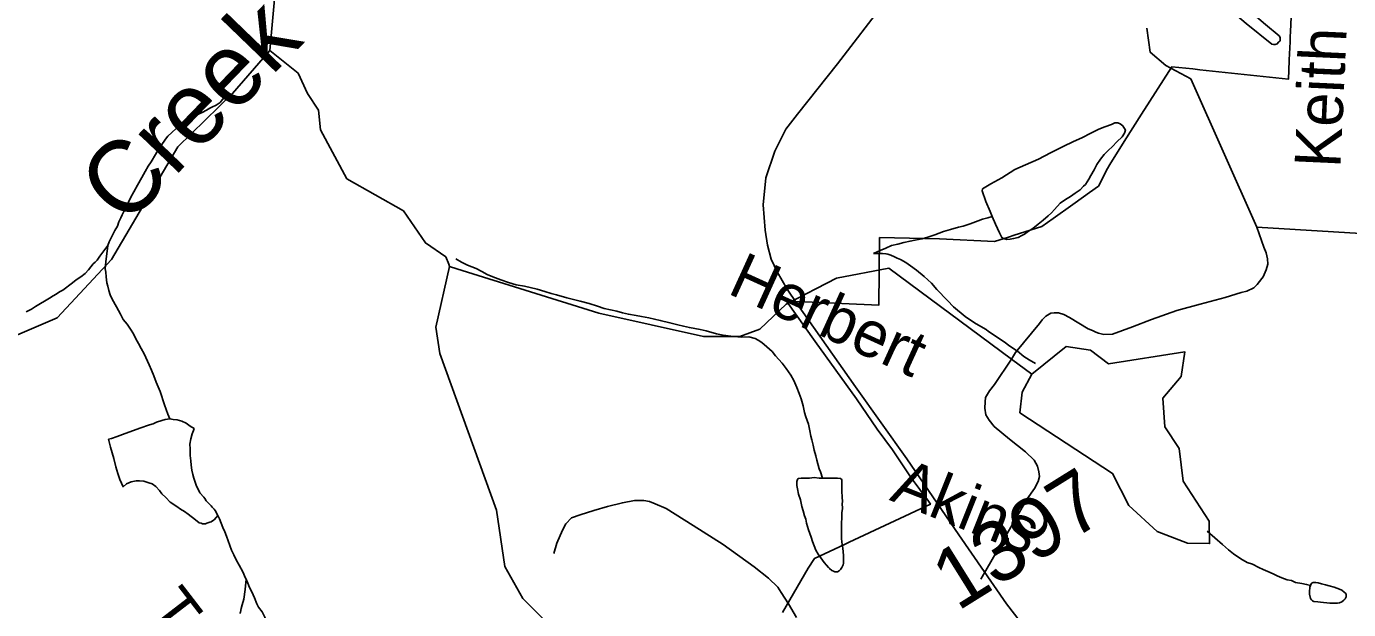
# Model space of a CAD drawing. Extents: x 2001466 to 31450019, y -30647475 to 847247.
# Drawn here: x 2055675 to 2061145, y 680380 to 682794 of the extents above; entities that cross this region are included whole.
import ezdxf

# ---------------------------------------------------------------- set-up
doc = ezdxf.new("R2010")
doc.units = 0
for name, color, linetype in [('Exist Boundary Political City Limit New', 7, 'Continuous'), ('Exist Hydrographic Creek Single Shore', 7, 'Continuous'), ('Exist Hydrographic Creek Single Shore Label', 7, 'Continuous'), ('Exist Hydrographic Misc Water Feature', 7, 'Continuous'), ('Exist Road Non-System Type 51', 7, 'Continuous'), ('Exist Road Non-System Type 51 Label', 7, 'Continuous'), ('Exist Road Secondary Type 51 Attributed', 7, 'Continuous'), ('Exist Road Secondary Type 51 Label', 7, 'Continuous'), ('Exist Road Secondary Type 51 Number Label', 7, 'Continuous'), ('Map Preparation Boundary City Limit Buffer Line', 7, 'Continuous')]:
    doc.layers.add(name, color=color, linetype=linetype)

msp = doc.modelspace()

# ---------------------------------------------------------------- linework, layer by layer
at = {"layer": 'Exist Boundary Political City Limit New'}
msp.add_lwpolyline([(2058802.8, 680368.7), (2058909.6, 680551.6), (2058935.1, 680591.3), (2059059.1, 680650), (2059079.1, 680659.3), (2059414.8, 680815.9), (2059406.5, 680829.3), (2059335.6, 680926), (2059257.6, 681041), (2059195.1, 681126.8), (2059108.8, 681252.8), (2058938.4, 681490.1), (2058819.9, 681657), (2058894.9, 681653.8), (2059202, 681640.7), (2059204.4, 681919.9), (2059452.8, 681914.1), (2059679.9, 681903.6), (2059737.2, 681921.8), (2059761.2, 681929.3), (2059875.4, 681965.4), (2059922.6, 681999.1), (2060003.6, 682057), (2060048.4, 682088.9), (2060072.4, 682106.1), (2060110.1, 682133), (2060147.2, 682205.1), (2060156.4, 682222.8), (2060216.4, 682317.1), (2060288.2, 682430), (2060413.8, 682627), (2060471.5, 682620.6), (2060500.8, 682617.6), (2060530, 682614.4), (2060896, 682575.1), (2060899.2, 682651.2), (2060899.5, 682656.1), (2060902.8, 682729.5), (2060903.6, 682751), (2060904.6, 682772.7), (2060916.5, 683042.6)], dxfattribs=at)
at = {"layer": 'Exist Hydrographic Creek Single Shore'}
msp.add_line((2056527.8, 682515.6), (2056681.8, 682694.6), dxfattribs=at)
for points in [[(2056681.8, 682694.6), (2056705.8, 682953.3), (2056780.9, 683168.3)], [(2054019.6, 681016.4), (2054206.4, 681075.2), (2054245, 681096), (2054281.6, 681129.7), (2054328.1, 681166.1), (2054341, 681188.2), (2054370.7, 681350.6), (2054374.7, 681421.6), (2054433.1, 681453.3), (2054478.6, 681466.2), (2054561.8, 681440.4), (2054868.8, 681425.7), (2055427.7, 681427.4), (2055801.7, 681587.2), (2056026.7, 681828.7), (2056300.8, 682295.5), (2056527.8, 682515.6)]]:
    msp.add_lwpolyline(points, dxfattribs=at)
at = {"layer": 'Exist Hydrographic Misc Water Feature'}
for p, q in [((2057425.8, 681800.2), (2057421.9, 681809.7)), ((2057455.5, 681790.9), (2057425.8, 681800.2)), ((2059834.7, 681354.2), (2059749.7, 681417.2))]:
    msp.add_line(p, q, dxfattribs=at)
for points in [[(2060637.1, 682903.8), (2060643, 682911.9), (2060651, 682915.9), (2060659, 682918), (2060662.9, 682918.2), (2060667, 682918), (2060725, 682866.1), (2060801.1, 682802.3), (2060857.5, 682754.4), (2060861.6, 682748.5), (2060861.4, 682742.5), (2060861.2, 682734.3), (2060855.3, 682728.4), (2060849.5, 682722.3), (2060841.1, 682718.3), (2060835.4, 682718.5), (2060827.6, 682720.5), (2060721.1, 682805.9), (2060631.3, 682882), (2060629.3, 682890), (2060633, 682900), (2060637.1, 682903.8)], [(2056838.3, 682516.1), (2056798.7, 682600.4), (2056681.8, 682694.6)], [(2056011.3, 681886.6), (2056017.5, 681902.8), (2056025.7, 681918.5), (2056041.2, 681948.6), (2056051.5, 681966.9), (2056057, 681984.7), (2056065.2, 682000.9), (2056071.4, 682014.6), (2056083.1, 682038.8), (2056097, 682066.7), (2056107.1, 682086.6), (2056119, 682108.8), (2056135.2, 682136.8), (2056152.8, 682169), (2056166.5, 682192.9), (2056178.6, 682214.9), (2056190.7, 682233), (2056208.4, 682263.1), (2056214.7, 682273.1), (2056224.6, 682289.1), (2056232.6, 682300.9), (2056250.6, 682327), (2056260.7, 682339.2), (2056276.4, 682355), (2056294.5, 682371), (2056306.4, 682379.3), (2056328.1, 682395.1), (2056338.6, 682401.2), (2056348.4, 682409), (2056360.5, 682415.3), (2056374.5, 682423.3), (2056392.3, 682433.2), (2056402.3, 682437.4), (2056420.2, 682447.2), (2056434.3, 682455.2), (2056442.1, 682459.3), (2056460.2, 682467.5), (2056476.2, 682479.3), (2056486.2, 682491.6), (2056500.2, 682509.3)], [(2057421.9, 681809.7), (2057409.8, 681840), (2057325.7, 681897.4), (2057234.6, 682030.5), (2057000.7, 682163.2), (2056891.8, 682365.6), (2056883.8, 682447.7), (2056838.3, 682516.1)], [(2059670.3, 682007.6), (2059662.1, 682027.5), (2059644.4, 682069.5), (2059628.4, 682113.3), (2059630.1, 682121.2), (2059664.1, 682141.6), (2059710, 682167.4), (2059764.2, 682201.4), (2059808.1, 682221.6), (2059861.8, 682243.8), (2059911.6, 682270), (2059966.1, 682297.8), (2060003.9, 682316), (2060043.5, 682333.9), (2060075.4, 682350.1), (2060111.7, 682368.2), (2060135.9, 682378.3), (2060163.4, 682388.3), (2060177.8, 682394.3), (2060189.7, 682394.5), (2060199.5, 682390.2), (2060211.4, 682382.3), (2060221.6, 682364.5), (2060218, 682352.5), (2060207.5, 682336.2), (2060186, 682316.3), (2060167.7, 682296.4), (2060149.7, 682280.1), (2060133.9, 682264.2), (2060117.9, 682244.4), (2060103.9, 682222.1), (2060092, 682200), (2060077.9, 682176.2), (2060070.1, 682161.9), (2060056.2, 682140.1), (2060048.2, 682132.1), (2060033.8, 682118), (2060014.1, 682103.9), (2059994.2, 682089.9), (2059974.1, 682078), (2059952.2, 682061.8), (2059928.4, 682035.8), (2059916.3, 682021.8), (2059902.4, 682009.7), (2059880.6, 681992), (2059860.5, 681975.9), (2059838.4, 681957.8), (2059820.8, 681945.9), (2059804.6, 681933.7), (2059792.7, 681927.8), (2059778.5, 681919.8), (2059758.6, 681915.5), (2059744.3, 681913.6), (2059730.3, 681911.7), (2059716.6, 681915.4), (2059710.4, 681919.6), (2059700.6, 681939.3), (2059684.4, 681975.4), (2059670.3, 682007.6)], [(2059670.3, 682007.6), (2059652.2, 682001.4), (2059630.5, 681995.4), (2059612.4, 681989.2), (2059578.6, 681977.3), (2059550.5, 681967.3), (2059530.6, 681963), (2059498.4, 681952.9), (2059468.7, 681944.9), (2059432.6, 681930.8), (2059404.7, 681920.9), (2059380.7, 681914.8), (2059350.8, 681908.8), (2059330.7, 681905), (2059304.4, 681898.8), (2059280.5, 681892.7), (2059254.4, 681886.5), (2059230.6, 681876.7), (2059206.4, 681866.6), (2059179, 681854.6)], [(2055674, 681612), (2055695.9, 681624.1), (2055712.1, 681634.3), (2055770.2, 681668.5), (2055785.8, 681678.3), (2055797.6, 681686.2), (2055811.8, 681694.6), (2055825.9, 681702.2), (2055865.3, 681732.3), (2055881.3, 681744.5), (2055899.6, 681756.8), (2055917.6, 681770.6), (2055931.3, 681786.8), (2055941.4, 681798.6), (2055951.4, 681810.5), (2055959.6, 681818.6), (2055967.4, 681826.8), (2055979.3, 681842.8), (2055995.3, 681864.7), (2056011.3, 681886.6)], [(2056228.3, 681283), (2056212.1, 681321.2), (2056202.4, 681347), (2056192.4, 681371.2), (2056182.3, 681393), (2056162, 681439.1), (2056149.9, 681461.2), (2056138, 681480.9), (2056128.2, 681501), (2056117.7, 681520.8), (2056105.8, 681540.9), (2056091.7, 681560.9), (2056075.9, 681580.7), (2056064, 681602.8), (2056047.6, 681632.9), (2056029.6, 681664.8), (2056021.6, 681682.7), (2056015.6, 681700.6), (2056011.3, 681718.7), (2056007.8, 681732.6), (2056005.4, 681756.9), (2056003.7, 681776.6), (2056001.3, 681790.8), (2056001.5, 681804.5), (2056003.5, 681818.8), (2056011.3, 681886.6)], [(2059849.7, 681398), (2059823.4, 681413.7), (2059801.5, 681428), (2059775.4, 681449.8), (2059739.4, 681473.5), (2059723.6, 681485.6), (2059655.1, 681531.7), (2059645.4, 681539.7), (2059623.1, 681551.6), (2059597.3, 681567.2), (2059559.1, 681593.3), (2059510.9, 681633.1), (2059485.1, 681659.3), (2059441, 681704.9), (2059418.9, 681731), (2059388.7, 681759.1), (2059356.9, 681785), (2059332.7, 681802.8), (2059312.9, 681816.8), (2059291.1, 681828.6), (2059276.8, 681834.8), (2059266.7, 681840.8), (2059250.7, 681846.5), (2059238.6, 681850.8), (2059230.8, 681852.8), (2059216.7, 681854.5), (2059179, 681854.6)], [(2057828.7, 680325.4), (2057728.6, 680426), (2057653.8, 680558.7), (2057619.7, 680792.3), (2057385.8, 681440.1), (2057368.8, 681548.7), (2057425.8, 681800.2)], [(2058663.2, 681509.7), (2058633.5, 681507.7), (2058589.6, 681511.5), (2058557.6, 681515.6), (2058529.6, 681521.4), (2058487.5, 681533.5), (2058461.7, 681539.5), (2058417.6, 681547.3), (2058393.4, 681553), (2058369.2, 681559.1), (2058337.4, 681567.2), (2058297.4, 681576.9), (2058249.5, 681587), (2058219.3, 681592.8), (2058197.6, 681596.9), (2058165.4, 681602.6), (2058141.2, 681608.7), (2058117.6, 681614.7), (2058065.5, 681626.7), (2058037.4, 681636.6), (2058003.4, 681646.6), (2057965.2, 681656.5), (2057911.3, 681670.3), (2057867.4, 681682.3), (2057845.5, 681688), (2057819.3, 681696.1), (2057787.3, 681706.2), (2057735.4, 681718.1), (2057701.3, 681724.1), (2057669.6, 681733.8), (2057637.4, 681745.5), (2057605, 681757.7), (2057581.2, 681767.4), (2057559.5, 681779.7), (2057535.5, 681791.4), (2057499.2, 681805.5), (2057475.2, 681817.6), (2057451.2, 681831.4)], [(2059749.7, 681417.2), (2059242.7, 681792.8), (2059025.8, 681751.3), (2058817.7, 681644), (2058709.8, 681541.1), (2058626.7, 681510), (2058476.6, 681509.8), (2058042.8, 681607.2), (2057455.5, 681790.9)], [(2058968.6, 680924.3), (2058960.2, 680950.3), (2058954.6, 680962.2), (2058944.4, 680998.2), (2058940.3, 681016.3), (2058934.3, 681040.3), (2058930, 681060.4), (2058924.5, 681082.3), (2058920.4, 681098.4), (2058916.3, 681120.1), (2058910.3, 681148.2), (2058900.1, 681178.1), (2058894.1, 681196), (2058888.2, 681224.1), (2058880, 681252.1), (2058871.8, 681274.1), (2058861.7, 681299.9), (2058849.8, 681328.1), (2058837.7, 681350.2), (2058817.7, 681378), (2058801.9, 681399.9), (2058787.9, 681415.8), (2058773.8, 681430.1), (2058759.6, 681448), (2058737.5, 681468), (2058717.6, 681485.6), (2058701.8, 681495.7), (2058689.5, 681501.6), (2058663.2, 681509.7)], [(2059834.7, 681354.2), (2059976.6, 681469.5), (2060076.7, 681454.3), (2060151.7, 681397), (2060467.7, 681446.4), (2060451.7, 681345), (2060376.7, 681254.6), (2060384.7, 681136.4), (2060443.7, 681046.6), (2060460.7, 680911.7), (2060568.6, 680745.5), (2060569.6, 680653.6), (2060477.8, 680655.4), (2060352.7, 680703.9), (2060235.6, 680811.3), (2060168.7, 680943.9), (2059784.7, 681194.5), (2059793.7, 681279.6), (2059834.7, 681354.2)], [(2056268.9, 681169.4), (2056260.7, 681189.3), (2056246.5, 681227.2), (2056228.3, 681283)], [(2056268.9, 681169.4), (2056248.6, 681167.2), (2056234.6, 681163.2), (2056212.9, 681155.2), (2056198.7, 681149.2), (2056184.8, 681145.2), (2056144.6, 681131), (2056072.8, 681105.1), (2056050.7, 681097.1), (2056026.7, 681088.9), (2056015, 681085), (2056022.8, 681053), (2056036.9, 681005), (2056044.9, 680970.9), (2056052.9, 680943), (2056061.3, 680919), (2056074.9, 680888.9), (2056088.8, 680901), (2056108.9, 680909.3), (2056129.2, 680913.2), (2056143.2, 680913.1), (2056161.2, 680911.1), (2056181.1, 680905.3), (2056195.2, 680901.1), (2056211, 680889.4), (2056225.4, 680873.4), (2056235.4, 680859.3), (2056251.4, 680843.5), (2056269.3, 680825.4), (2056297.4, 680807.4), (2056313.1, 680795.6), (2056329.3, 680785.5), (2056343.5, 680775.6), (2056375.1, 680751.7), (2056389.2, 680739.4), (2056397.4, 680737.8), (2056403.6, 680735.7), (2056409.5, 680735.6), (2056415.5, 680735.5), (2056421.2, 680737.9), (2056433.3, 680741.7), (2056439.3, 680743.6), (2056445.4, 680747.6), (2056451.1, 680751.6), (2056459.3, 680761.7), (2056467.3, 680769.8)], [(2056467.3, 680769.8), (2056461, 680779.7), (2056458.9, 680785.7), (2056455.5, 680789.8), (2056451.3, 680795.8), (2056447.2, 680799.6), (2056443.4, 680803.9), (2056439.3, 680809.8), (2056433.3, 680815.5), (2056424.9, 680823.7), (2056419.2, 680829.8), (2056413.2, 680839.7), (2056409.1, 680845.6), (2056392.9, 680863.8), (2056376.9, 680895.4), (2056367.3, 680923.7), (2056363, 680939.3), (2056358.9, 680957.4), (2056357, 680977.6), (2056355, 680995.7), (2056353.1, 681017.5), (2056353.1, 681045.5), (2056350.5, 681065.4), (2056354.6, 681087.5), (2056360.9, 681107.6), (2056366.7, 681121.7), (2056368.9, 681129.5), (2056352.7, 681139.7), (2056336.3, 681151.4), (2056318.5, 681159.4), (2056298.8, 681165.3), (2056282.4, 681167.3), (2056268.9, 681169.4)], [(2058968.6, 680924.3), (2058954.6, 680924.5), (2058934.5, 680926.2), (2058914.6, 680924.4), (2058898.4, 680924.5), (2058888.8, 680924.3), (2058880.6, 680924.3), (2058868.3, 680922.1), (2058864.8, 680918.2), (2058862.6, 680910), (2058862.4, 680894.2), (2058864.8, 680880.1), (2058868.7, 680858), (2058876.7, 680834), (2058882.7, 680806.4), (2058889, 680788.3), (2058894.5, 680768), (2058899.1, 680754.4), (2058902.7, 680738.4), (2058910.9, 680710.4), (2058921.2, 680680.1), (2058927.1, 680662.1), (2058941.1, 680626.4), (2058951.1, 680610.2), (2058960.8, 680594.6), (2058975.3, 680574.5), (2058985.2, 680564.5), (2058993.2, 680554.3), (2058997.3, 680550.5), (2059006.9, 680542.5), (2059013.3, 680538.7), (2059019.2, 680536.6), (2059022.9, 680536.4), (2059031.1, 680536.4), (2059037.3, 680540.4), (2059043.4, 680546.3), (2059048.9, 680554.4), (2059053.3, 680564.7), (2059054.9, 680572.6), (2059055.1, 680586.7), (2059055.1, 680604.6), (2059052.8, 680634.6), (2059048.9, 680658.7), (2059046.7, 680676.4), (2059046.9, 680710.5), (2059047.1, 680734.4), (2059048.7, 680762.5), (2059048.7, 680780.4), (2059050.6, 680798.3), (2059050.4, 680818.6), (2059050.6, 680826.7), (2059050.4, 680846.6), (2059048.5, 680868.4), (2059048.5, 680886.7), (2059048.5, 680906.6), (2059048.5, 680916.3), (2059046.7, 680920.6), (2059042.4, 680922.5), (2059030.3, 680924.3), (2059020.4, 680924.6), (2058982.7, 680924.2), (2058968.6, 680924.3)], [(2056583.6, 680506), (2056581.8, 680509.9), (2056569.7, 680536.1), (2056555.5, 680563.8), (2056543.4, 680585.9), (2056533.6, 680606.1), (2056523.3, 680625.8), (2056503.2, 680684), (2056495.6, 680701.8), (2056487, 680719.8), (2056481.3, 680737.7), (2056473.1, 680755.9), (2056467.3, 680769.8)], [(2060987.1, 680480), (2060970.7, 680484.1), (2060951, 680487.9), (2060924.8, 680491.9), (2060908.8, 680500), (2060890.7, 680503.9), (2060869.2, 680512.1), (2060848.9, 680520), (2060832.7, 680527.8), (2060811, 680537.9), (2060791.1, 680545.8), (2060772.8, 680553.9), (2060746.6, 680567.6), (2060725, 680575.7), (2060699, 680589.8), (2060668.5, 680611.5), (2060648.6, 680627.4), (2060622.5, 680649.3), (2060560.4, 680705.3)], [(2056557.8, 680363.8), (2056560.2, 680370), (2056563.7, 680384), (2056568.2, 680400), (2056573.8, 680423.9), (2056580.1, 680463.9), (2056583.6, 680506)], [(2056635.7, 680390.2), (2056627.9, 680403.9), (2056617.9, 680428.2), (2056607.8, 680454.1), (2056597.6, 680472.2), (2056591.6, 680490.1), (2056583.6, 680506)], [(2060987.1, 680480), (2060988.9, 680484.2), (2060991, 680488.4), (2060994.7, 680490.2), (2060998.8, 680492), (2061008.6, 680492.1), (2061018.9, 680490.2), (2061032.6, 680486.1), (2061048.6, 680482.5), (2061065, 680478.4), (2061084.9, 680472.5), (2061106.9, 680464.3), (2061116.9, 680460.4), (2061126.9, 680452.3), (2061132.9, 680446.6), (2061135.1, 680442.6), (2061135.1, 680432.4), (2061130.8, 680424.6), (2061125.1, 680418.5), (2061116.9, 680412.5), (2061106.9, 680408.3), (2061098.9, 680406.3), (2061089.2, 680406.5), (2061067.1, 680406.2), (2061028.9, 680410.4), (2061017, 680412.2), (2061001.3, 680414.2), (2060995.1, 680416.3), (2060991.2, 680420.2), (2060987.1, 680426.1), (2060983.2, 680444.1), (2060983.2, 680454.3), (2060984.8, 680472.3), (2060987.1, 680480)], [(2056736.4, 680170.5), (2056728.4, 680186.3), (2056722.4, 680198.2), (2056718.1, 680208.6), (2056709.9, 680228.5), (2056704.2, 680244.3), (2056696, 680264.2), (2056683.9, 680286.3), (2056674, 680318.3), (2056668.1, 680332.1), (2056661.9, 680348.1), (2056649.8, 680370.2), (2056635.7, 680390.2)]]:
    msp.add_lwpolyline(points, dxfattribs=at)
at = {"layer": 'Exist Road Non-System Type 51'}
msp.add_line((2060765.6, 681963.3), (2060491.7, 682577.4), dxfattribs=at)
for points in [[(2060310.4, 682786.9), (2060324.4, 682687), (2060388.3, 682632.2), (2060491.7, 682577.4)], [(2059749.7, 681417.2), (2059767, 681443.6), (2059865.5, 681563.6), (2059877.8, 681579.4), (2059892.1, 681595.1), (2059912.3, 681606.7), (2059926.4, 681608.4), (2059944.4, 681608), (2059966.2, 681601.6), (2059990, 681589.1), (2060067, 681541.5), (2060084.9, 681535.2), (2060098.8, 681528.9), (2060110.7, 681524.6), (2060132.5, 681518.2), (2060168.6, 681519.4), (2060208.9, 681534.6), (2060251.2, 681549.8), (2060329.8, 681580.2), (2060434.6, 681618), (2060531.1, 681644.1), (2060633.7, 681672), (2060700.1, 681692.7), (2060724.2, 681698.2), (2060752.5, 681711.6), (2060766.8, 681725.3), (2060785.3, 681750.9), (2060791.4, 681756.8), (2060804, 681786.5), (2060810.5, 681810.4), (2060808.9, 681832.4), (2060803.4, 681856.6), (2060793.9, 681880.8), (2060765.6, 681963.3)], [(2060765.6, 681963.3), (2061241, 681933.7), (2061276.8, 681924.9), (2061302.7, 681918.4), (2061322.5, 681908), (2061363.7, 681869.2), (2061375.3, 681850.9), (2061384.7, 681818.8), (2061383.5, 681762.8), (2061381.3, 681556.8), (2061384.7, 681524.8), (2061392.3, 681508.6), (2061405.8, 681484.3), (2061421.4, 681464), (2061449.3, 681455.4), (2061483.1, 681448.8), (2061541.1, 681445.6), (2062133.4, 681446.9), (2062184.6, 681446.9), (2062230.1, 681415.7), (2062292.6, 681355.9), (2062355.1, 681287.7)], [(2059623.3, 680505.6), (2059814.7, 680838.6), (2059845.6, 680882), (2059860.1, 680909.7), (2059866.6, 680931.6), (2059863, 680949.7), (2059857.5, 680973.8), (2059843.9, 680998), (2059808.7, 681032.8), (2059741.7, 681086.1), (2059678.8, 681137.4), (2059657.3, 681163.8), (2059643.8, 681186.1), (2059640.3, 681214.2), (2059640.9, 681240.2), (2059643.2, 681258.1), (2059659.8, 681285.8), (2059680.3, 681311.4), (2059749.7, 681417.2)], [(2058861, 680347.5), (2058828.1, 680404.2), (2058797.1, 680450.8), (2058783.5, 680473.1), (2058744.3, 680509.9), (2058685.2, 680557.1), (2058557.1, 680649.7), (2058432.7, 680728.2), (2058322.1, 680798.4), (2058276.5, 680817.4), (2058252.7, 680827.9), (2058228.8, 680832.3), (2058190.8, 680831.1), (2058140.6, 680822.1), (2058078.3, 680807.4), (2058022, 680790.5), (2057965.6, 680771.7), (2057929.4, 680760.4), (2057906.8, 680734.9), (2057892.3, 680709.2), (2057869.2, 680655.6), (2057856.3, 680611.9)]]:
    msp.add_lwpolyline(points, dxfattribs=at)
at = {"layer": 'Exist Road Secondary Type 51 Attributed'}
msp.add_lwpolyline([(2059621.9, 683410.2), (2059030.3, 682639), (2058865.3, 682431.3), (2058817, 682368.7), (2058771.5, 682277.6), (2058734.5, 682166.6), (2058723.1, 682055.7), (2058731.7, 681950.4), (2058740.6, 681888), (2058756.1, 681830.6), (2058780.9, 681777.8), (2058822.8, 681706.5), (2058861.6, 681647.5), (2059105.4, 681301.5), (2059316.9, 681004.3), (2059532.2, 680689.3), (2059729.5, 680403.8), (2059936.2, 680137)], dxfattribs=at)
at = {"layer": 'Map Preparation Boundary City Limit Buffer Line'}
msp.add_lwpolyline([(2058802.8, 680368.7), (2058909.6, 680551.6), (2058935.1, 680591.3), (2059059.1, 680650), (2059079.1, 680659.3), (2059414.8, 680815.9), (2059406.5, 680829.3), (2059335.6, 680926), (2059257.6, 681041), (2059195.1, 681126.8), (2059108.8, 681252.8), (2058938.4, 681490.1), (2058819.9, 681657), (2058894.9, 681653.8), (2059202, 681640.7), (2059204.4, 681919.9), (2059452.8, 681914.1), (2059679.9, 681903.6), (2059737.2, 681921.8), (2059761.2, 681929.3), (2059875.4, 681965.4), (2059922.6, 681999.1), (2060003.6, 682057), (2060048.4, 682088.9), (2060072.4, 682106.1), (2060110.1, 682133), (2060147.2, 682205.1), (2060156.4, 682222.8), (2060216.4, 682317.1), (2060288.2, 682430), (2060413.8, 682627), (2060471.5, 682620.6), (2060500.8, 682617.6), (2060530, 682614.4), (2060896, 682575.1), (2060899.2, 682651.2), (2060899.5, 682656.1), (2060902.8, 682729.5), (2060903.6, 682751), (2060904.6, 682772.7), (2060916.5, 683042.6)], dxfattribs=at)

# ---------------------------------------------------------------- texts
at = {"layer": 'Exist Hydrographic Creek Single Shore Label'}
msp.add_text('Creek', height=300, rotation=46.0045, dxfattribs=at).set_placement((2056084.3, 681959.7))
at = {"layer": 'Exist Road Non-System Type 51 Label'}
msp.add_text('Keith', height=190, rotation=87.3657, dxfattribs=at).set_placement((2061110.6, 682205.9))
at = {"layer": 'Exist Road Secondary Type 51 Label'}
for s, rotation, p in [('Herbert', 335.5044, (2058570.1, 681691)), ('Akins', 338.2283, (2059241.5, 680834.6)), ('Technology Park Ln.', 307.6135, (2056165, 680375.8))]:
    msp.add_text(s, height=190, rotation=rotation, dxfattribs=at).set_placement(p)
at = {"layer": 'Exist Road Secondary Type 51 Number Label'}
msp.add_text('1397', height=250, rotation=31.918, dxfattribs=at).set_placement((2059526.6, 680371.1))

doc.saveas('drawing.dxf')
